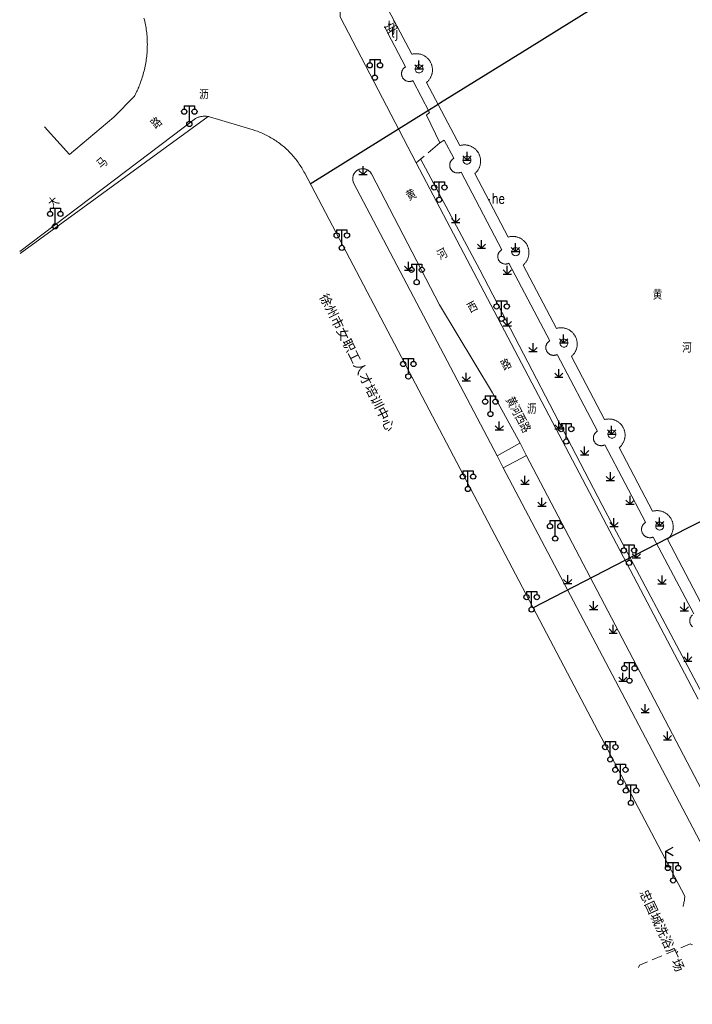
# Model space of a CAD drawing. Extents: x 39508475 to 39522402, y 3783947 to 3795549.
# Tile 307 of 323: x 39517526 to 39517656, y 3793191 to 3793382. Entities that reach past the tile are written whole.
import ezdxf
from ezdxf.enums import TextEntityAlignment as Align

# ---------------------------------------------------------------- set-up
doc = ezdxf.new("R2010")
doc.units = 0
doc.header["$PDSIZE"] = 0.2
doc.linetypes.add('X0', pattern=[4, 3, -1])
doc.linetypes.add('X5', pattern=[3, 2, -1])
doc.layers.get('0').update_dxf_attribs({"linetype": 'CONTINUOUS'})
for name, color, linetype in [('DLSS', 4, 'CONTINUOUS'), ('JCDL_DMX_F', 30, 'CONTINUOUS'), ('JCDL_JMDD_F', 231, 'CONTINUOUS'), ('JCDL_JMDX_F', 231, 'CONTINUOUS'), ('JCDL_JT_ZJ', 100, 'CONTINUOUS'), ('JCDL_JTD_F', 100, 'CONTINUOUS'), ('JCDL_SX_ZJ', 5, 'CONTINUOUS'), ('SXSS', 5, 'CONTINUOUS'), ('ZBTZ', 3, 'CONTINUOUS'), ('zdh', 7, 'CONTINUOUS'), ('断面线', 2, 'CONTINUOUS')]:
    doc.layers.add(name, color=color, linetype=linetype)
for name, color, linetype, lineweight in [('JCDL_JMDX', 1, 'CONTINUOUS', 0), ('JCDL_ZBX', 3, 'CONTINUOUS', 0), ('JCDL_ZBX_F', 7, 'CONTINUOUS', 0), ('TEXTL_ZJ', 7, 'CONTINUOUS', 0)]:
    doc.layers.add(name, color=color, linetype=linetype, lineweight=lineweight)
doc.styles.add('HT', font='simhei.ttf')
doc.styles.add('HZ', font='rs', dxfattribs={"width": 0.8, "bigfont": 'hztxt'})
doc.linetypes.add('X35', pattern='A,2,[150,AAA.SHX,S=1,R=0,X=0,Y=1],2,[177,AAA.SHX,S=1,R=0,X=0,Y=0.8],1e-09', length=4)
doc.linetypes.add('X4', pattern='A,0,-1e-09,[149,symbolx.shx,S=0.15,R=0,X=0,Y=0],-1.6', length=1.6)
doc.linetypes.add('X49', pattern='A,0,[5,symbolt.shx,S=1,R=0,X=0,Y=0],-10', length=10)

# ---------------------------------------------------------------- blocks, each defined once
blk = doc.blocks.new('4563000')
at = {"color": 0}
for p, q in [((0, 0), (0, 3)), ((1, 0), (0, 0))]:
    blk.add_line(p, q, dxfattribs=at)
at = {"color": 0, "linetype": 'Continuous', "flags": 128}
for points in [[(0, 3), (1.39, 3.8)], [(0, 3), (1.39, 2.2)]]:
    blk.add_lwpolyline(points, dxfattribs=at)
blk = doc.blocks.new('9530003')
at = {"color": 0}
for p, q in [((-0.8, 0), (0.8, 0)), ((0, 0), (0, 1.6))]:
    blk.add_line(p, q, dxfattribs=at)
at = {"color": 0, "linetype": 'Continuous'}
for points in [[(0, 0), (-0.8, 0.8)], [(0, 0), (0.8, 0.8)]]:
    blk.add_lwpolyline(points, dxfattribs=at)
blk = doc.blocks.new('3521000')
at = {"color": 0}
for p, q in [((-1, 3.5), (1, 3.5)), ((0, 0.5), (0, 3.5))]:
    blk.add_line(p, q, dxfattribs=at)
at = {"color": 0, "linetype": 'Continuous', "flags": 128}
for points in [[(-1, 3.5), (-1, 2.9)], [(1, 3.5), (1, 2.9)]]:
    blk.add_lwpolyline(points, dxfattribs=at)
at = {"color": 0}
for centre in [(-1, 2.4), (1, 2.4), (0, 0)]:
    blk.add_circle(centre, 0.5, dxfattribs=at)

msp = doc.modelspace()

# ---------------------------------------------------------------- linework, layer by layer
at = {"layer": 'DLSS', "linetype": 'Continuous', "lineweight": 20}
for points in [[(39517588.14734, 3793385.61764), (39517588.08499, 3793382.236), (39517602.77999, 3793353.93699), (39517657.43416, 3793250)], [(39517550.05028, 3793381.96847), (39517550.12787, 3793381.6548), (39517550.20057, 3793381.33996), (39517550.26836, 3793381.02402), (39517550.33122, 3793380.70707), (39517550.38914, 3793380.38918), (39517550.4421, 3793380.07042), (39517550.49009, 3793379.75088), (39517550.5331, 3793379.43063), (39517550.57111, 3793379.10975), (39517550.60413, 3793378.78831), (39517550.63214, 3793378.4664), (39517550.65513, 3793378.14409), (39517550.6731, 3793377.82147), (39517550.68604, 3793377.4986), (39517550.693, 3793377.206), (39517550.69395, 3793377.17557), (39517550.69684, 3793376.85246), (39517550.69469, 3793376.52934), (39517550.68751, 3793376.20629), (39517550.6753, 3793375.8834), (39517550.65807, 3793375.56073), (39517550.63581, 3793375.23837), (39517550.60854, 3793374.9164), (39517550.57625, 3793374.59489), (39517550.53897, 3793374.27392), (39517550.49669, 3793373.95357), (39517550.44942, 3793373.63392), (39517550.39719, 3793373.31505), (39517550.34, 3793372.99702), (39517550.27786, 3793372.67993), (39517550.21079, 3793372.36384), (39517550.13881, 3793372.04883), (39517550.06193, 3793371.73499), (39517549.98017, 3793371.42237), (39517549.89356, 3793371.11107), (39517549.80211, 3793370.80116), (39517549.70584, 3793370.4927), (39517549.60479, 3793370.18579), (39517549.49896, 3793369.88048), (39517549.38801, 3793369.57701), (39517549.30544, 3793369.33487), (39517549.21837, 3793369.09432), (39517549.12717, 3793368.85531), (39517549.03186, 3793368.6179), (39517548.93248, 3793368.38217), (39517548.90649, 3793368.32326), (39517548.82905, 3793368.14818), (39517548.72161, 3793367.91602), (39517548.61018, 3793367.68573), (39517548.49481, 3793367.4574), (39517548.37551, 3793367.2311), (39517548.25234, 3793367.00688), (39517548.125, 3793366.785)], [(39517548.125, 3793366.785), (39517544.217, 3793362.779), (39517535.609, 3793355.548), (39517530.796, 3793360.89799)], [(39517634.78836, 3793250), (39517581.187, 3793351.94), (39517581.05205, 3793352.19819), (39517580.91228, 3793352.4538), (39517580.7681, 3793352.70695), (39517580.61954, 3793352.95756), (39517580.46666, 3793353.20555), (39517580.30951, 3793353.45086), (39517580.14812, 3793353.6934), (39517579.98255, 3793353.93311), (39517579.81285, 3793354.16991), (39517579.63907, 3793354.40373), (39517579.46125, 3793354.63451), (39517579.27947, 3793354.86216), (39517579.09376, 3793355.08663), (39517578.90418, 3793355.30784), (39517578.7108, 3793355.52573), (39517578.51367, 3793355.74024), (39517578.31285, 3793355.95129), (39517578.10839, 3793356.15883), (39517577.90037, 3793356.36279), (39517577.68885, 3793356.56312), (39517577.47388, 3793356.75974), (39517577.25553, 3793356.95261), (39517577.03387, 3793357.14166), (39517576.80896, 3793357.32684), (39517576.58088, 3793357.50809), (39517576.34969, 3793357.68535), (39517576.11546, 3793357.85858), (39517575.87826, 3793358.02773), (39517575.63816, 3793358.19273), (39517575.39523, 3793358.35354), (39517575.14956, 3793358.51012), (39517575.036, 3793358.57999), (39517574.9012, 3793358.66241), (39517574.65024, 3793358.81037), (39517574.39675, 3793358.95396), (39517574.14081, 3793359.09313), (39517573.8825, 3793359.22784), (39517573.62189, 3793359.35805), (39517573.35905, 3793359.48372), (39517573.09408, 3793359.60481), (39517572.82705, 3793359.72129), (39517572.55804, 3793359.83312), (39517572.28713, 3793359.94026), (39517572.0144, 3793360.0427), (39517571.73994, 3793360.14038), (39517571.46382, 3793360.2333), (39517571.18601, 3793360.321), (39517562.731, 3793362.86), (39517562.59536, 3793362.89012), (39517562.45867, 3793362.91511), (39517562.3212, 3793362.93532), (39517562.18311, 3793362.95074), (39517562.04456, 3793362.96134), (39517561.90573, 3793362.9671), (39517561.76678, 3793362.96803), (39517561.62789, 3793362.96412), (39517561.48921, 3793362.95538), (39517561.35093, 3793362.94181), (39517561.30462, 3793362.93577), (39517561.21319, 3793362.92344), (39517561.07619, 3793362.90029), (39517560.94007, 3793362.87237), (39517560.805, 3793362.83974), (39517560.67116, 3793362.80242), (39517560.53869, 3793362.76046), (39517560.40777, 3793362.71392), (39517560.27855, 3793362.66285), (39517560.15118, 3793362.60731), (39517560.026, 3793362.547)], [(39517560.026, 3793362.547), (39517525.96001, 3793336.74501), (39517525.96001, 3793336.74501)], [(39517654.5053, 3793209.80391), (39517654.55545, 3793209.98579), (39517654.60656, 3793210.18904), (39517654.65314, 3793210.39337), (39517654.69517, 3793210.59869), (39517654.73263, 3793210.80489), (39517654.7655, 3793211.01188), (39517654.79377, 3793211.21954), (39517654.81742, 3793211.42778), (39517654.83644, 3793211.63649), (39517654.85043, 3793211.84559), (39517634.78836, 3793250)]]:
    msp.add_lwpolyline(points, dxfattribs=at)
at = {"layer": 'DLSS', "linetype": 'Continuous', "lineweight": 0}
for points in [[(39517648.91615, 3793250), (39517624.11707, 3793297.30021), (39517622.91701, 3793299.596), (39517617.60038, 3793309.37678), (39517607.31299, 3793326.413), (39517594.144, 3793351.789), (39517594.09484, 3793351.87507), (39517594.04098, 3793351.95831), (39517593.98295, 3793352.03868), (39517593.9209, 3793352.11599), (39517593.85498, 3793352.19004), (39517593.78536, 3793352.26062), (39517593.71224, 3793352.32756), (39517593.6358, 3793352.39068), (39517593.55623, 3793352.44982), (39517593.47375, 3793352.50482), (39517593.38857, 3793352.55554), (39517593.30092, 3793352.60184), (39517593.21101, 3793352.64361), (39517593.11909, 3793352.68075), (39517593.0254, 3793352.71314), (39517592.93017, 3793352.74071), (39517592.83366, 3793352.76338), (39517592.73612, 3793352.7811), (39517592.63781, 3793352.79382), (39517592.53897, 3793352.8015), (39517592.43987, 3793352.80413), (39517592.34076, 3793352.8017), (39517592.24191, 3793352.79422), (39517592.14357, 3793352.7817), (39517592.04599, 3793352.76418), (39517591.94944, 3793352.7417), (39517591.85416, 3793352.71432), (39517591.7604, 3793352.68212), (39517591.6684, 3793352.64518), (39517591.57841, 3793352.60359), (39517591.535, 3793352.581), (39517591.49066, 3793352.55746), (39517591.40538, 3793352.50691), (39517591.32279, 3793352.45208), (39517591.2431, 3793352.3931), (39517591.16653, 3793352.33014), (39517591.09327, 3793352.26335), (39517591.02352, 3793352.19291), (39517590.95745, 3793352.119), (39517590.89523, 3793352.04181), (39517590.83704, 3793351.96155), (39517590.78302, 3793351.87843), (39517590.73331, 3793351.79266), (39517590.68804, 3793351.70446), (39517590.64734, 3793351.61407), (39517590.6113, 3793351.52171), (39517590.58001, 3793351.42764), (39517590.55357, 3793351.3321), (39517590.53204, 3793351.23533), (39517590.51548, 3793351.13759), (39517590.50392, 3793351.03913), (39517590.49741, 3793350.9402), (39517590.49595, 3793350.84108), (39517590.49955, 3793350.74201), (39517590.5082, 3793350.64325), (39517590.52188, 3793350.54506), (39517590.54055, 3793350.4477), (39517590.56417, 3793350.35142), (39517590.59267, 3793350.25647), (39517590.62598, 3793350.1631), (39517590.66439, 3793350.07172), (39517618.512, 3793297.17)], [(39517618.512, 3793297.17), (39517619.621, 3793294.95), (39517643.2674, 3793250)], [(39517643.2674, 3793250), (39517666.282, 3793206.251), (39517667.822, 3793203.798), (39517677.97788, 3793190.96234), (39517678.21655, 3793190.89067), (39517678.46563, 3793190.88287), (39517678.70832, 3793190.93945), (39517678.92827, 3793191.0566), (39517679.11064, 3793191.22642), (39517679.24314, 3793191.43748), (39517679.31685, 3793191.67553), (39517679.32679, 3793191.92453), (39517648.91615, 3793250)]]:
    msp.add_lwpolyline(points, dxfattribs=at)
at = {"layer": 'JCDL_DMX_F', "color": 3, "linetype": 'X35', "lineweight": 0}
for points in [[(39517597.297, 3793379.07201), (39517600.74458, 3793372.52891), (39517600.66931, 3793372.48541), (39517600.59689, 3793372.43729), (39517600.52736, 3793372.38508), (39517600.46095, 3793372.32895), (39517600.39789, 3793372.2691), (39517600.33838, 3793372.20571), (39517600.28261, 3793372.13899), (39517600.23078, 3793372.06918), (39517600.18306, 3793371.9965), (39517600.1396, 3793371.92119), (39517600.10055, 3793371.84351), (39517600.06604, 3793371.7637), (39517600.03618, 3793371.68204), (39517600.01108, 3793371.5988), (39517599.99081, 3793371.51424), (39517599.97544, 3793371.42867), (39517599.96503, 3793371.34234), (39517599.9596, 3793371.25556), (39517599.95918, 3793371.16862), (39517599.96377, 3793371.08179), (39517599.97335, 3793370.99537), (39517599.98789, 3793370.90965), (39517600.00735, 3793370.82491), (39517600.02499, 3793370.764), (39517600.03165, 3793370.74142), (39517600.06072, 3793370.65948), (39517600.09446, 3793370.57934), (39517600.13276, 3793370.50128), (39517600.17549, 3793370.42556), (39517600.2225, 3793370.35242), (39517600.27366, 3793370.28211), (39517600.32878, 3793370.21487), (39517600.38767, 3793370.15091), (39517600.45016, 3793370.09044), (39517600.51602, 3793370.03368), (39517600.58504, 3793369.9808), (39517600.65699, 3793369.93199), (39517600.73164, 3793369.8874), (39517600.80873, 3793369.84718), (39517600.888, 3793369.81147), (39517600.9692, 3793369.78038), (39517601.05206, 3793369.75402), (39517601.1363, 3793369.73248), (39517601.22163, 3793369.71582), (39517601.30779, 3793369.70411), (39517601.39447, 3793369.69737), (39517601.48141, 3793369.69564), (39517601.56829, 3793369.69892), (39517601.65485, 3793369.70719), (39517601.74078, 3793369.72044), (39517601.82581, 3793369.73861), (39517601.90965, 3793369.76165), (39517601.99202, 3793369.78948), (39517602.07266, 3793369.82201), (39517602.15109, 3793369.8595), (39517605.39393, 3793363.70497)], [(39517608.21391, 3793358.35296), (39517610.08051, 3793354.81038), (39517610.00523, 3793354.76657), (39517609.93282, 3793354.71816), (39517609.86332, 3793354.66567), (39517609.79694, 3793354.60927), (39517609.73392, 3793354.54914), (39517609.67445, 3793354.4855), (39517609.61874, 3793354.41854), (39517609.56698, 3793354.34849), (39517609.51932, 3793354.27558), (39517609.47593, 3793354.20005), (39517609.43696, 3793354.12216), (39517609.40253, 3793354.04215), (39517609.37275, 3793353.96029), (39517609.34772, 3793353.87686), (39517609.32754, 3793353.79213), (39517609.31225, 3793353.70638), (39517609.30192, 3793353.61989), (39517609.29658, 3793353.53296), (39517609.29624, 3793353.44585), (39517609.30091, 3793353.35888), (39517609.31057, 3793353.27231), (39517609.3252, 3793353.18644), (39517609.34473, 3793353.10156), (39517609.36094, 3793353.04547), (39517609.3691, 3793353.01794), (39517609.39825, 3793352.93586), (39517609.43206, 3793352.85559), (39517609.47043, 3793352.77739), (39517609.51324, 3793352.70153), (39517609.56033, 3793352.62825), (39517609.61155, 3793352.55781), (39517609.66674, 3793352.49042), (39517609.72571, 3793352.42632), (39517609.78827, 3793352.36571), (39517609.85421, 3793352.30879), (39517609.92331, 3793352.25576), (39517609.99534, 3793352.20679), (39517610.07007, 3793352.16205), (39517610.14725, 3793352.12167), (39517610.22662, 3793352.08579), (39517610.30792, 3793352.05453), (39517610.39088, 3793352.028), (39517610.47523, 3793352.00628), (39517610.56069, 3793351.98945), (39517610.64698, 3793351.97755), (39517610.73381, 3793351.97063), (39517610.82089, 3793351.96872), (39517610.90793, 3793351.97181), (39517610.99466, 3793351.9799), (39517611.08078, 3793351.99296), (39517611.166, 3793352.01095), (39517611.25005, 3793352.03381), (39517611.33265, 3793352.06146), (39517611.41352, 3793352.09382), (39517611.49221, 3793352.13114), (39517619.405, 3793337.10001), (39517619.32965, 3793337.05855), (39517619.25705, 3793337.01239), (39517619.18729, 3793336.96207), (39517619.12058, 3793336.90776), (39517619.05716, 3793336.84964), (39517618.99724, 3793336.78791), (39517618.94104, 3793336.72278), (39517618.88874, 3793336.65448), (39517618.84053, 3793336.58325), (39517618.79656, 3793336.50931), (39517618.75698, 3793336.43293), (39517618.72194, 3793336.35437), (39517618.69156, 3793336.27389), (39517618.66592, 3793336.19177), (39517618.64514, 3793336.1083), (39517618.62927, 3793336.02375), (39517618.61836, 3793335.93842), (39517618.61247, 3793335.8526), (39517618.6116, 3793335.76658), (39517618.61576, 3793335.68066), (39517618.62494, 3793335.59513), (39517618.6391, 3793335.51028), (39517618.6582, 3793335.4264), (39517618.6838, 3793335.33945), (39517618.71092, 3793335.26271), (39517618.74437, 3793335.18346), (39517618.78239, 3793335.1063), (39517618.82486, 3793335.03149), (39517618.87163, 3793334.95929), (39517618.92254, 3793334.88995), (39517618.97742, 3793334.8237), (39517619.03607, 3793334.76078), (39517619.09831, 3793334.70139), (39517619.1639, 3793334.64574), (39517619.23264, 3793334.59402), (39517619.30429, 3793334.54641), (39517619.37859, 3793334.50307), (39517619.45531, 3793334.46414), (39517619.53416, 3793334.42977), (39517619.61489, 3793334.40006), (39517619.69722, 3793334.37513), (39517619.78087, 3793334.35505), (39517619.86555, 3793334.33989), (39517619.95097, 3793334.32971), (39517620.03683, 3793334.32455), (39517620.12286, 3793334.32441), (39517620.20874, 3793334.32929), (39517620.29419, 3793334.3392), (39517620.37892, 3793334.35408), (39517620.46263, 3793334.37388), (39517620.54504, 3793334.39855), (39517620.62587, 3793334.42799), (39517620.70484, 3793334.46211), (39517620.78148, 3793334.50115), (39517628.70494, 3793319.46334), (39517628.62967, 3793319.41984), (39517628.55725, 3793319.37172), (39517628.48772, 3793319.31951), (39517628.42131, 3793319.26338), (39517628.35825, 3793319.20353), (39517628.29874, 3793319.14014), (39517628.24298, 3793319.07343), (39517628.19115, 3793319.00361), (39517628.14343, 3793318.93093), (39517628.09997, 3793318.85563), (39517628.06092, 3793318.77794), (39517628.02641, 3793318.69813), (39517627.99655, 3793318.61647), (39517627.97145, 3793318.53323), (39517627.95118, 3793318.44868), (39517627.93581, 3793318.3631), (39517627.9254, 3793318.27678), (39517627.91997, 3793318.19), (39517627.91955, 3793318.10305), (39517627.92414, 3793318.01623), (39517627.93372, 3793317.92981), (39517627.94826, 3793317.84409), (39517627.96772, 3793317.75934), (39517627.98537, 3793317.69844), (39517627.99202, 3793317.67586), (39517628.02109, 3793317.59392), (39517628.05483, 3793317.51378), (39517628.09313, 3793317.43572), (39517628.13586, 3793317.36), (39517628.18287, 3793317.28686), (39517628.23403, 3793317.21655), (39517628.28915, 3793317.14931), (39517628.34804, 3793317.08535), (39517628.41053, 3793317.02489), (39517628.47639, 3793316.96812), (39517628.54541, 3793316.91525), (39517628.61736, 3793316.86643), (39517628.692, 3793316.82184), (39517628.76909, 3793316.78162), (39517628.84837, 3793316.74591), (39517628.92957, 3793316.71482), (39517629.01242, 3793316.68846), (39517629.09666, 3793316.66692), (39517629.182, 3793316.65026), (39517629.26815, 3793316.63855), (39517629.35484, 3793316.63181), (39517629.44177, 3793316.63008), (39517629.52865, 3793316.63336), (39517629.6152, 3793316.64163), (39517629.70114, 3793316.65488), (39517629.78616, 3793316.67305), (39517629.87, 3793316.69609), (39517629.95238, 3793316.72391), (39517630.03301, 3793316.75644), (39517630.11145, 3793316.79393), (39517637.92871, 3793301.95767), (39517637.85344, 3793301.91417), (39517637.78102, 3793301.86605), (39517637.71149, 3793301.81384), (39517637.64509, 3793301.75772), (39517637.58202, 3793301.69786), (39517637.52251, 3793301.63447), (39517637.46675, 3793301.56776), (39517637.41492, 3793301.49794), (39517637.3672, 3793301.42527), (39517637.32374, 3793301.34996), (39517637.28469, 3793301.27227), (39517637.25018, 3793301.19247), (39517637.22033, 3793301.11081), (39517637.19522, 3793301.02756), (39517637.17495, 3793300.94301), (39517637.15958, 3793300.85743), (39517637.14917, 3793300.77111), (39517637.14374, 3793300.68433), (39517637.14332, 3793300.59738), (39517637.14791, 3793300.51056), (39517637.15749, 3793300.42414), (39517637.17204, 3793300.33842), (39517637.19149, 3793300.25367), (39517637.20914, 3793300.19277), (39517637.21579, 3793300.17019), (39517637.24486, 3793300.08825), (39517637.2786, 3793300.00811), (39517637.3169, 3793299.93005), (39517637.35963, 3793299.85433), (39517637.40665, 3793299.78119), (39517637.4578, 3793299.71088), (39517637.51292, 3793299.64364), (39517637.57182, 3793299.57968), (39517637.6343, 3793299.51922), (39517637.70016, 3793299.46245), (39517637.76918, 3793299.40958), (39517637.84113, 3793299.36076), (39517637.91578, 3793299.31617), (39517637.99286, 3793299.27595), (39517638.07214, 3793299.24024), (39517638.15334, 3793299.20916), (39517638.23619, 3793299.1828), (39517638.32043, 3793299.16125), (39517638.40577, 3793299.14459), (39517638.49192, 3793299.13288), (39517638.57861, 3793299.12614), (39517638.66554, 3793299.12441), (39517638.75242, 3793299.12769), (39517638.83898, 3793299.13596), (39517638.92491, 3793299.14921), (39517639.00994, 3793299.16738), (39517639.09378, 3793299.19042), (39517639.17615, 3793299.21825), (39517639.25679, 3793299.25077), (39517639.33523, 3793299.28826), (39517647.24276, 3793284.28069), (39517647.16807, 3793284.23208), (39517647.09641, 3793284.17911), (39517647.02777, 3793284.12227), (39517646.96237, 3793284.06173), (39517646.90039, 3793283.99769), (39517646.84203, 3793283.93034), (39517646.78747, 3793283.85988), (39517646.73687, 3793283.78652), (39517646.69038, 3793283.71049), (39517646.64815, 3793283.63201), (39517646.6103, 3793283.55133), (39517646.57695, 3793283.46869), (39517646.54819, 3793283.38434), (39517646.52412, 3793283.29853), (39517646.50482, 3793283.21153), (39517646.49032, 3793283.1236), (39517646.48069, 3793283.035), (39517646.47595, 3793282.94601), (39517646.47612, 3793282.85689), (39517646.48118, 3793282.76792), (39517646.49114, 3793282.67936), (39517646.50596, 3793282.59148), (39517646.52319, 3793282.51579), (39517646.52559, 3793282.50455), (39517646.54997, 3793282.41883), (39517646.57903, 3793282.33459), (39517646.61269, 3793282.25207), (39517646.65084, 3793282.17153), (39517646.69336, 3793282.09321), (39517646.74012, 3793282.01735), (39517646.791, 3793281.94418), (39517646.84582, 3793281.87391), (39517646.90442, 3793281.80678), (39517646.96663, 3793281.74297), (39517647.03226, 3793281.68267), (39517647.10111, 3793281.62609), (39517647.17296, 3793281.57337), (39517647.24761, 3793281.52469), (39517647.32482, 3793281.4802), (39517647.40437, 3793281.44002), (39517647.48601, 3793281.40428), (39517647.56949, 3793281.37308), (39517647.65456, 3793281.34653), (39517647.74096, 3793281.3247), (39517647.82843, 3793281.30765), (39517647.91671, 3793281.29545), (39517648.00553, 3793281.28812), (39517648.09461, 3793281.2857), (39517648.1837, 3793281.28818), (39517648.27251, 3793281.29555), (39517648.36078, 3793281.30781), (39517648.44824, 3793281.3249), (39517648.53463, 3793281.34678), (39517648.61969, 3793281.37338), (39517648.703, 3793281.405), (39517656.59806, 3793266.52538)], [(39517656.31444, 3793266.32543), (39517656.25138, 3793266.26557), (39517656.19186, 3793266.20218), (39517656.1361, 3793266.13547), (39517656.08427, 3793266.06566), (39517656.03655, 3793265.99298), (39517655.99309, 3793265.91767), (39517655.95404, 3793265.83998), (39517655.91953, 3793265.76018), (39517655.88968, 3793265.67852), (39517655.86457, 3793265.59527), (39517655.8443, 3793265.51072), (39517655.82893, 3793265.42514), (39517655.81852, 3793265.33882), (39517655.8131, 3793265.25204), (39517655.81268, 3793265.1651), (39517655.81727, 3793265.07827), (39517655.82685, 3793264.99185), (39517655.84139, 3793264.90613), (39517655.86084, 3793264.82139), (39517655.87849, 3793264.76048), (39517655.88514, 3793264.7379), (39517655.91421, 3793264.65596), (39517655.94795, 3793264.57582), (39517655.98625, 3793264.49777), (39517656.02898, 3793264.42204), (39517656.076, 3793264.34891), (39517656.12715, 3793264.2786), (39517656.18227, 3793264.21135), (39517656.24117, 3793264.14739), (39517656.30365, 3793264.08693), (39517656.36951, 3793264.03017)]]:
    msp.add_lwpolyline(points, dxfattribs=at)
at = {"layer": 'JCDL_JMDX', "color": 250, "linetype": 'X5', "lineweight": 0, "true_color": 0x231815}
msp.add_lwpolyline([(39517656.37713, 3793202.41566), (39517655.91402, 3793202.60414), (39517646.09453, 3793198.46548), (39517645.90605, 3793198.00237)], dxfattribs=at)
at = {"layer": 'JCDL_JMDX_F', "linetype": 'Continuous', "lineweight": 0}
for points in [[(39517596.774, 3793380.144), (39517598.68077, 3793381.15109)], [(39517597.297, 3793379.07201), (39517596.774, 3793380.144)], [(39517597.0355, 3793379.608), (39517598.00578, 3793380.12047)], [(39517598.00578, 3793380.12047), (39517598.95916, 3793380.62402)], [(39517599.23755, 3793380.09694), (39517598.68077, 3793381.15109)], [(39517597.297, 3793379.07201), (39517599.23755, 3793380.09694)]]:
    msp.add_lwpolyline(points, dxfattribs=at)
at = {"layer": 'JCDL_ZBX', "color": 114, "linetype": 'Continuous', "lineweight": 0, "true_color": 0x009944}
msp.add_lwpolyline([(39517605.39393, 3793363.70497), (39517604.78362, 3793363.14958), (39517607.402, 3793357.841), (39517608.21391, 3793358.35296)], dxfattribs=at)
at = {"layer": 'JCDL_ZBX', "color": 114, "linetype": 'X49', "lineweight": 0, "true_color": 0x009944}
for points in [[(39517526.07617, 3793336.39657), (39517562.50016, 3793362.90753)], [(39517603.6625, 3793354.68241), (39517615.15009, 3793333.23553), (39517638.8406, 3793287.60542), (39517658.82704, 3793250)]]:
    msp.add_lwpolyline(points, dxfattribs=at)
at = {"layer": 'JCDL_ZBX', "color": 114, "linetype": 'X4', "lineweight": 0, "true_color": 0x009944}
for points in [[(39517618.50002, 3793297.19276), (39517622.89104, 3793299.64378)], [(39517619.6865, 3793294.82547), (39517624.16194, 3793297.21461)]]:
    msp.add_lwpolyline(points, dxfattribs=at)
at = {"layer": 'JCDL_ZBX_F', "color": 114, "linetype": 'X0', "lineweight": 0, "true_color": 0x009944}
for points in [[(39517604.13506, 3793372.13925), (39517604.10855, 3793372.34061), (39517604.03082, 3793372.52825), (39517603.90718, 3793372.68938), (39517603.78929, 3793372.78614), (39517603.65478, 3793372.85803), (39517603.50883, 3793372.90231), (39517603.35705, 3793372.91726), (39517603.20526, 3793372.90231), (39517603.05932, 3793372.85803), (39517602.92481, 3793372.78614), (39517602.80691, 3793372.68938), (39517602.71015, 3793372.57149), (39517602.63826, 3793372.43698), (39517602.59399, 3793372.29103), (39517602.57904, 3793372.13925), (39517602.59399, 3793371.98746), (39517602.63826, 3793371.84151), (39517602.71015, 3793371.70701), (39517602.80691, 3793371.58911), (39517602.96804, 3793371.46547), (39517603.15568, 3793371.38775), (39517603.35705, 3793371.36124), (39517603.50883, 3793371.37619), (39517603.65478, 3793371.42046), (39517603.78929, 3793371.49235), (39517603.90718, 3793371.58911), (39517604.00394, 3793371.70701), (39517604.07584, 3793371.84151), (39517604.12011, 3793371.98746), (39517604.13506, 3793372.13925)], [(39517607.402, 3793357.841), (39517602.77999, 3793353.93699)], [(39517613.41397, 3793354.45708), (39517613.38746, 3793354.65844), (39517613.30974, 3793354.84609), (39517613.1861, 3793355.00722), (39517613.0682, 3793355.10397), (39517612.93369, 3793355.17587), (39517612.78774, 3793355.22014), (39517612.63596, 3793355.23509), (39517612.48418, 3793355.22014), (39517612.33823, 3793355.17587), (39517612.20372, 3793355.10397), (39517612.08582, 3793355.00722), (39517611.98907, 3793354.88932), (39517611.91717, 3793354.75481), (39517611.8729, 3793354.60886), (39517611.85795, 3793354.45708), (39517611.88446, 3793354.25572), (39517611.96218, 3793354.06808), (39517612.08582, 3793353.90694), (39517612.20372, 3793353.81019), (39517612.33823, 3793353.73829), (39517612.48418, 3793353.69402), (39517612.63596, 3793353.67907), (39517612.78774, 3793353.69402), (39517612.93369, 3793353.73829), (39517613.0682, 3793353.81019), (39517613.1861, 3793353.90694), (39517613.30974, 3793354.06808), (39517613.38746, 3793354.25572), (39517613.41397, 3793354.45708)], [(39517622.86494, 3793336.71681), (39517622.83843, 3793336.91817), (39517622.7607, 3793337.10581), (39517622.63706, 3793337.26694), (39517622.47593, 3793337.39058), (39517622.28829, 3793337.46831), (39517622.08692, 3793337.49482), (39517621.93514, 3793337.47987), (39517621.78919, 3793337.4356), (39517621.65468, 3793337.3637), (39517621.53679, 3793337.26694), (39517621.44003, 3793337.14905), (39517621.36814, 3793337.01454), (39517621.32386, 3793336.86859), (39517621.30891, 3793336.71681), (39517621.33542, 3793336.51544), (39517621.41315, 3793336.3278), (39517621.53679, 3793336.16667), (39517621.65468, 3793336.06992), (39517621.78919, 3793335.99802), (39517621.93514, 3793335.95375), (39517622.08692, 3793335.9388), (39517622.23871, 3793335.95375), (39517622.38466, 3793335.99802), (39517622.51916, 3793336.06992), (39517622.63706, 3793336.16667), (39517622.73382, 3793336.28457), (39517622.80571, 3793336.41908), (39517622.84999, 3793336.56503), (39517622.86494, 3793336.71681)], [(39517632.20054, 3793319.0122), (39517632.17403, 3793319.21356), (39517632.09631, 3793319.40121), (39517631.97267, 3793319.56234), (39517631.81154, 3793319.68598), (39517631.6239, 3793319.7637), (39517631.42253, 3793319.79021), (39517631.27075, 3793319.77526), (39517631.1248, 3793319.73099), (39517630.99029, 3793319.65909), (39517630.8724, 3793319.56234), (39517630.74875, 3793319.40121), (39517630.67103, 3793319.21356), (39517630.64452, 3793319.0122), (39517630.67103, 3793318.81084), (39517630.74875, 3793318.62319), (39517630.8724, 3793318.46206), (39517630.99029, 3793318.36531), (39517631.1248, 3793318.29341), (39517631.27075, 3793318.24914), (39517631.42253, 3793318.23419), (39517631.57431, 3793318.24914), (39517631.72026, 3793318.29341), (39517631.85477, 3793318.36531), (39517631.97267, 3793318.46206), (39517632.06942, 3793318.57996), (39517632.14132, 3793318.71447), (39517632.18559, 3793318.86042), (39517632.20054, 3793319.0122)], [(39517641.50614, 3793301.34795), (39517641.49119, 3793301.49974), (39517641.44692, 3793301.64569), (39517641.37502, 3793301.78019), (39517641.27826, 3793301.89809), (39517641.16037, 3793301.99485), (39517641.02586, 3793302.06674), (39517640.87991, 3793302.11102), (39517640.72813, 3793302.12596), (39517640.57634, 3793302.11102), (39517640.4304, 3793302.06674), (39517640.29589, 3793301.99485), (39517640.17799, 3793301.89809), (39517640.08123, 3793301.78019), (39517640.00934, 3793301.64569), (39517639.96507, 3793301.49974), (39517639.95012, 3793301.34795), (39517639.97663, 3793301.14659), (39517640.05435, 3793300.95895), (39517640.17799, 3793300.79782), (39517640.29589, 3793300.70106), (39517640.4304, 3793300.62916), (39517640.57634, 3793300.58489), (39517640.72813, 3793300.56994), (39517640.87991, 3793300.58489), (39517641.02586, 3793300.62916), (39517641.16037, 3793300.70106), (39517641.27826, 3793300.79782), (39517641.37502, 3793300.91571), (39517641.44692, 3793301.05022), (39517641.49119, 3793301.19617), (39517641.50614, 3793301.34795)], [(39517650.76729, 3793283.55752), (39517650.74078, 3793283.75888), (39517650.66306, 3793283.94652), (39517650.53942, 3793284.10766), (39517650.37829, 3793284.2313), (39517650.19065, 3793284.30902), (39517649.98928, 3793284.33553), (39517649.8375, 3793284.32058), (39517649.69155, 3793284.27631), (39517649.55704, 3793284.20441), (39517649.43914, 3793284.10766), (39517649.3155, 3793283.94652), (39517649.23778, 3793283.75888), (39517649.21127, 3793283.55752), (39517649.23778, 3793283.35615), (39517649.3155, 3793283.16851), (39517649.43914, 3793283.00738), (39517649.60028, 3793282.88374), (39517649.78792, 3793282.80602), (39517649.98928, 3793282.77951), (39517650.14106, 3793282.79446), (39517650.28701, 3793282.83873), (39517650.42152, 3793282.91063), (39517650.53942, 3793283.00738), (39517650.63617, 3793283.12528), (39517650.70807, 3793283.25979), (39517650.75234, 3793283.40574), (39517650.76729, 3793283.55752)]]:
    msp.add_lwpolyline(points, dxfattribs=at)
at = {"layer": 'SXSS', "linetype": 'X35', "lineweight": 0}
msp.add_lwpolyline([(39517595.66685, 3793386.85747), (39517601.94684, 3793374.96732), (39517602.06846, 3793374.99986), (39517602.19139, 3793375.0271), (39517602.31531, 3793375.04939), (39517602.44002, 3793375.06669), (39517602.56533, 3793375.07899), (39517602.69103, 3793375.08625), (39517602.81692, 3793375.08846), (39517602.9428, 3793375.08563), (39517603.06846, 3793375.07776), (39517603.19371, 3793375.06486), (39517603.31833, 3793375.04694), (39517603.44214, 3793375.02405), (39517603.56494, 3793374.99621), (39517603.68652, 3793374.96347), (39517603.80669, 3793374.92589), (39517603.92525, 3793374.88352), (39517604.04202, 3793374.83643), (39517604.15682, 3793374.7847), (39517604.26944, 3793374.72842), (39517604.37972, 3793374.66766), (39517604.48748, 3793374.60253), (39517604.59254, 3793374.53313), (39517604.69473, 3793374.45958), (39517604.79389, 3793374.382), (39517604.88987, 3793374.3005), (39517604.9825, 3793374.21522), (39517605.07164, 3793374.1263), (39517605.15714, 3793374.03387), (39517605.23887, 3793373.93809), (39517605.3167, 3793373.83912), (39517605.39049, 3793373.7371), (39517605.426, 3793373.684), (39517605.46014, 3793373.63221), (39517605.52553, 3793373.52461), (39517605.58655, 3793373.41448), (39517605.64311, 3793373.30199), (39517605.69512, 3793373.18732), (39517605.74248, 3793373.07066), (39517605.78514, 3793372.9522), (39517605.82301, 3793372.83212), (39517605.85604, 3793372.71062), (39517605.88417, 3793372.58789), (39517605.90737, 3793372.46414), (39517605.92558, 3793372.33955), (39517605.93878, 3793372.21434), (39517605.94696, 3793372.08869), (39517605.95009, 3793371.96282), (39517605.94818, 3793371.83693), (39517605.94122, 3793371.71121), (39517605.92923, 3793371.58588), (39517605.91223, 3793371.46112), (39517605.89024, 3793371.33715), (39517605.8633, 3793371.21415), (39517605.83145, 3793371.09234), (39517605.79474, 3793370.9719), (39517605.75324, 3793370.85303), (39517605.707, 3793370.73591), (39517605.65611, 3793370.62075), (39517605.60064, 3793370.50771), (39517605.54069, 3793370.397), (39517605.47635, 3793370.28877), (39517605.40772, 3793370.18321), (39517605.33492, 3793370.08048), (39517605.25806, 3793369.98075), (39517605.17726, 3793369.88419), (39517605.09266, 3793369.79094), (39517605.00438, 3793369.70115), (39517604.91258, 3793369.61498), (39517604.81714, 3793369.53288), (39517611.28464, 3793357.28771), (39517611.40626, 3793357.32026), (39517611.52919, 3793357.34749), (39517611.65311, 3793357.36978), (39517611.77783, 3793357.38709), (39517611.90313, 3793357.39938), (39517612.02883, 3793357.40664), (39517612.15472, 3793357.40886), (39517612.2806, 3793357.40603), (39517612.40626, 3793357.39815), (39517612.53151, 3793357.38525), (39517612.65614, 3793357.36734), (39517612.77995, 3793357.34444), (39517612.90274, 3793357.3166), (39517613.02432, 3793357.28387), (39517613.14449, 3793357.24628), (39517613.26306, 3793357.20392), (39517613.37983, 3793357.15683), (39517613.49462, 3793357.1051), (39517613.60725, 3793357.04881), (39517613.71753, 3793356.98805), (39517613.82528, 3793356.92292), (39517613.93034, 3793356.85353), (39517614.03254, 3793356.77998), (39517614.1317, 3793356.70239), (39517614.22767, 3793356.62089), (39517614.3203, 3793356.53561), (39517614.40944, 3793356.44669), (39517614.49495, 3793356.35426), (39517614.57668, 3793356.25849), (39517614.6545, 3793356.15951), (39517614.7283, 3793356.05749), (39517614.76381, 3793356.0044), (39517614.79794, 3793355.9526), (39517614.86333, 3793355.845), (39517614.92436, 3793355.73487), (39517614.98091, 3793355.62238), (39517615.03292, 3793355.50771), (39517615.08029, 3793355.39105), (39517615.12294, 3793355.27259), (39517615.16082, 3793355.15251), (39517615.19385, 3793355.03101), (39517615.22198, 3793354.90829), (39517615.24517, 3793354.78453), (39517615.26338, 3793354.65994), (39517615.27659, 3793354.53473), (39517615.28476, 3793354.40909), (39517615.2879, 3793354.28322), (39517615.28599, 3793354.15732), (39517615.27903, 3793354.03161), (39517615.26704, 3793353.90627), (39517615.25003, 3793353.78151), (39517615.22804, 3793353.65754), (39517615.2011, 3793353.53455), (39517615.16925, 3793353.41273), (39517615.13254, 3793353.29229), (39517615.09104, 3793353.17342), (39517615.0448, 3793353.05631), (39517614.99391, 3793352.94114), (39517614.93845, 3793352.82811), (39517614.87849, 3793352.71739), (39517614.81415, 3793352.60916), (39517614.74553, 3793352.5036), (39517614.67272, 3793352.40087), (39517614.59586, 3793352.30114), (39517614.51506, 3793352.20458), (39517614.43046, 3793352.11133), (39517614.34219, 3793352.02155), (39517614.25039, 3793351.93537), (39517614.15494, 3793351.85327), (39517620.64518, 3793339.56504), (39517620.7668, 3793339.59759), (39517620.88973, 3793339.62483), (39517621.01365, 3793339.64711), (39517621.13837, 3793339.66442), (39517621.26367, 3793339.67671), (39517621.38937, 3793339.68397), (39517621.51526, 3793339.68619), (39517621.64114, 3793339.68336), (39517621.7668, 3793339.67548), (39517621.89205, 3793339.66258), (39517622.01668, 3793339.64466), (39517622.14049, 3793339.62177), (39517622.26328, 3793339.59393), (39517622.38486, 3793339.56119), (39517622.50503, 3793339.52361), (39517622.6236, 3793339.48124), (39517622.74037, 3793339.43415), (39517622.85516, 3793339.38242), (39517622.96779, 3793339.32613), (39517623.07807, 3793339.26538), (39517623.18582, 3793339.20025), (39517623.29088, 3793339.13085), (39517623.39307, 3793339.0573), (39517623.49224, 3793338.97971), (39517623.58821, 3793338.89821), (39517623.68084, 3793338.81293), (39517623.76998, 3793338.72401), (39517623.85548, 3793338.63159), (39517623.93721, 3793338.53581), (39517624.01504, 3793338.43683), (39517624.08883, 3793338.33481), (39517624.12435, 3793338.28171), (39517624.15848, 3793338.22992), (39517624.22387, 3793338.12232), (39517624.28489, 3793338.01219), (39517624.34145, 3793337.8997), (39517624.39346, 3793337.78503), (39517624.44083, 3793337.66837), (39517624.48348, 3793337.54991), (39517624.52135, 3793337.42983), (39517624.55438, 3793337.30833), (39517624.58252, 3793337.18561), (39517624.60571, 3793337.06185), (39517624.62392, 3793336.93727), (39517624.63713, 3793336.81205), (39517624.6453, 3793336.68641), (39517624.64844, 3793336.56054), (39517624.64652, 3793336.43464), (39517624.63956, 3793336.30893), (39517624.62757, 3793336.18359), (39517624.61057, 3793336.05883), (39517624.58858, 3793335.93486), (39517624.56164, 3793335.81187), (39517624.52979, 3793335.69005), (39517624.49308, 3793335.56961), (39517624.45158, 3793335.45074), (39517624.40534, 3793335.33363), (39517624.35445, 3793335.21846), (39517624.29898, 3793335.10543), (39517624.23903, 3793334.99471), (39517624.17469, 3793334.88648), (39517624.10606, 3793334.78092), (39517624.03326, 3793334.67819), (39517623.9564, 3793334.57846), (39517623.8756, 3793334.4819), (39517623.791, 3793334.38865), (39517623.70273, 3793334.29886), (39517623.61093, 3793334.21269), (39517623.51548, 3793334.13059), (39517629.998, 3793321.85699), (39517630.11962, 3793321.88954), (39517630.24255, 3793321.91678), (39517630.36647, 3793321.93906), (39517630.49118, 3793321.95637), (39517630.61649, 3793321.96866), (39517630.74219, 3793321.97592), (39517630.86808, 3793321.97814), (39517630.99396, 3793321.97531), (39517631.11962, 3793321.96743), (39517631.24487, 3793321.95453), (39517631.36949, 3793321.93661), (39517631.4933, 3793321.91372), (39517631.6161, 3793321.88588), (39517631.73767, 3793321.85314), (39517631.85784, 3793321.81556), (39517631.97641, 3793321.77319), (39517632.09318, 3793321.7261), (39517632.20797, 3793321.67437), (39517632.3206, 3793321.61809), (39517632.43088, 3793321.55733), (39517632.53863, 3793321.4922), (39517632.64369, 3793321.4228), (39517632.74589, 3793321.34925), (39517632.84505, 3793321.27167), (39517632.94102, 3793321.19017), (39517633.03365, 3793321.10489), (39517633.12279, 3793321.01597), (39517633.20829, 3793320.92354), (39517633.29002, 3793320.82776), (39517633.36785, 3793320.72879), (39517633.44164, 3793320.62677), (39517633.47715, 3793320.57368), (39517633.51129, 3793320.52188), (39517633.57668, 3793320.41428), (39517633.6377, 3793320.30415), (39517633.69426, 3793320.19166), (39517633.74627, 3793320.07699), (39517633.79364, 3793319.96033), (39517633.83629, 3793319.84187), (39517633.87416, 3793319.72179), (39517633.90719, 3793319.60029), (39517633.93533, 3793319.47756), (39517633.95852, 3793319.35381), (39517633.97673, 3793319.22923), (39517633.98994, 3793319.10401), (39517633.99811, 3793318.97837), (39517634.00125, 3793318.8525), (39517633.99933, 3793318.7266), (39517633.99238, 3793318.60089), (39517633.98039, 3793318.47555), (39517633.96338, 3793318.3508), (39517633.94139, 3793318.22682), (39517633.91445, 3793318.10383), (39517633.8826, 3793317.98202), (39517633.84589, 3793317.86158), (39517633.80439, 3793317.7427), (39517633.75816, 3793317.62559), (39517633.70727, 3793317.51043), (39517633.6518, 3793317.39739), (39517633.59185, 3793317.28667), (39517633.52751, 3793317.17844), (39517633.45888, 3793317.07288), (39517633.38608, 3793316.97016), (39517633.30922, 3793316.87043), (39517633.22842, 3793316.77386), (39517633.14382, 3793316.68061), (39517633.05555, 3793316.59083), (39517632.96375, 3793316.50466), (39517632.8683, 3793316.42255), (39517639.28017, 3793304.1796), (39517639.40179, 3793304.21215), (39517639.52472, 3793304.23938), (39517639.64864, 3793304.26167), (39517639.77335, 3793304.27898), (39517639.89866, 3793304.29127), (39517640.02436, 3793304.29853), (39517640.15025, 3793304.30074), (39517640.27613, 3793304.29791), (39517640.40179, 3793304.29004), (39517640.52704, 3793304.27713), (39517640.65166, 3793304.25922), (39517640.77547, 3793304.23633), (39517640.89827, 3793304.20849), (39517641.01984, 3793304.17575), (39517641.14001, 3793304.13817), (39517641.25858, 3793304.0958), (39517641.37535, 3793304.04871), (39517641.49014, 3793303.99698), (39517641.60277, 3793303.94069), (39517641.71305, 3793303.87993), (39517641.8208, 3793303.81481), (39517641.92586, 3793303.74541), (39517642.02806, 3793303.67186), (39517642.12722, 3793303.59427), (39517642.22319, 3793303.51277), (39517642.31582, 3793303.42749), (39517642.40496, 3793303.33857), (39517642.49046, 3793303.24615), (39517642.57219, 3793303.15037), (39517642.65002, 3793303.05139), (39517642.72381, 3793302.94938), (39517642.75932, 3793302.89628), (39517642.79346, 3793302.84448), (39517642.85885, 3793302.73689), (39517642.91987, 3793302.62675), (39517642.97643, 3793302.51426), (39517643.02844, 3793302.3996), (39517643.07581, 3793302.28294), (39517643.11846, 3793302.16447), (39517643.15633, 3793302.0444), (39517643.18936, 3793301.9229), (39517643.21749, 3793301.80017), (39517643.24069, 3793301.67642), (39517643.2589, 3793301.55183), (39517643.27211, 3793301.42662), (39517643.28028, 3793301.30097), (39517643.28342, 3793301.17511), (39517643.2815, 3793301.04921), (39517643.27455, 3793300.92349), (39517643.26256, 3793300.79816), (39517643.24555, 3793300.6734), (39517643.22356, 3793300.54943), (39517643.19662, 3793300.42644), (39517643.16477, 3793300.30462), (39517643.12806, 3793300.18418), (39517643.08656, 3793300.06531), (39517643.04033, 3793299.9482), (39517642.98944, 3793299.83303), (39517642.93397, 3793299.72), (39517642.87402, 3793299.60928), (39517642.80968, 3793299.50105), (39517642.74105, 3793299.39549), (39517642.66825, 3793299.29276), (39517642.59139, 3793299.19304), (39517642.51059, 3793299.09647), (39517642.42599, 3793299.00322), (39517642.33772, 3793298.91344), (39517642.24592, 3793298.82726), (39517642.15047, 3793298.74516), (39517648.60333, 3793286.42411), (39517648.72495, 3793286.45666), (39517648.84788, 3793286.48389), (39517648.9718, 3793286.50618), (39517649.09651, 3793286.52349), (39517649.22182, 3793286.53578), (39517649.34752, 3793286.54304), (39517649.47341, 3793286.54526), (39517649.59928, 3793286.54243), (39517649.72495, 3793286.53455), (39517649.85019, 3793286.52165), (39517649.97482, 3793286.50374), (39517650.09863, 3793286.48084), (39517650.22143, 3793286.45301), (39517650.343, 3793286.42027), (39517650.46317, 3793286.38268), (39517650.58174, 3793286.34032), (39517650.69851, 3793286.29323), (39517650.8133, 3793286.2415), (39517650.92593, 3793286.18521), (39517651.03621, 3793286.12445), (39517651.14397, 3793286.05932), (39517651.24903, 3793285.98993), (39517651.35122, 3793285.91638), (39517651.45038, 3793285.83879), (39517651.54636, 3793285.75729), (39517651.63899, 3793285.67201), (39517651.72813, 3793285.58309), (39517651.81363, 3793285.49066), (39517651.89536, 3793285.39489), (39517651.97318, 3793285.29591), (39517652.04698, 3793285.19389), (39517652.08249, 3793285.1408), (39517652.11663, 3793285.089), (39517652.18202, 3793284.9814), (39517652.24304, 3793284.87127), (39517652.2996, 3793284.75878), (39517652.3516, 3793284.64411), (39517652.39897, 3793284.52745), (39517652.44163, 3793284.40899), (39517652.4795, 3793284.28891), (39517652.51253, 3793284.16741), (39517652.54066, 3793284.04469), (39517652.56385, 3793283.92093), (39517652.58207, 3793283.79635), (39517652.59527, 3793283.67113), (39517652.60345, 3793283.54549), (39517652.60658, 3793283.41962), (39517652.60467, 3793283.29372), (39517652.59771, 3793283.16801), (39517652.58572, 3793283.04267), (39517652.56872, 3793282.91791), (39517652.54673, 3793282.79394), (39517652.51978, 3793282.67095), (39517652.48793, 3793282.54913), (39517652.45123, 3793282.42869), (39517652.40972, 3793282.30982), (39517652.36349, 3793282.19271), (39517652.3126, 3793282.07754), (39517652.25713, 3793281.96451), (39517652.19718, 3793281.85379), (39517652.13284, 3793281.74556), (39517652.06421, 3793281.64), (39517651.99141, 3793281.53727), (39517651.91455, 3793281.43755), (39517651.83375, 3793281.34098), (39517651.74914, 3793281.24773), (39517651.66087, 3793281.15795), (39517651.56907, 3793281.07177), (39517651.47362, 3793280.98967), (39517657.87004, 3793268.77615)], dxfattribs=at)
at = {"layer": 'zdh'}
for p in [(39517596.729, 3793380.209, 39.316), (39517597.344, 3793379.043, 38.428), (39517616.946, 3793346.8, 38.526)]:
    msp.add_point(p, dxfattribs=at)
at = {"layer": '断面线', "color": 1, "flags": 128}
for points in [[(39517582.26193, 3793349.89568), (39517599.3612, 3793360.52076), (39517605.1699, 3793364.13014), (39517607.05275, 3793365.3001), (39517607.5325, 3793365.5982), (39517616.28514, 3793371.03688), (39517624.7751, 3793376.31234), (39517632.95288, 3793381.39381), (39517642.67765, 3793387.43655), (39517652.18952, 3793393.34699), (39517652.58, 3793393.58963), (39517655.65246, 3793395.49878), (39517658.01345, 3793396.96584), (39517658.80959, 3793397.46054), (39517666.4763, 3793402.22445)], [(39517625.51455, 3793267.74248), (39517643.28081, 3793276.91573), (39517649.40672, 3793280.07872), (39517651.84521, 3793281.33099), (39517652.17601, 3793281.50859), (39517660.39566, 3793285.75264), (39517669.05906, 3793290.22581), (39517678.01774, 3793294.85144), (39517687.40682, 3793299.6993), (39517694.65202, 3793303.44021), (39517700.79681, 3793306.61295), (39517701.17902, 3793306.8103), (39517704.59954, 3793308.57642), (39517707.59512, 3793310.12312), (39517707.89001, 3793310.27538), (39517715.93776, 3793314.43067)]]:
    msp.add_lwpolyline(points, dxfattribs=at)

# ---------------------------------------------------------------- block references
at = {"layer": 'JCDL_JMDD_F'}
for p in [(39517594.792, 3793370.433), (39517558.8385, 3793361.4576), (39517607.273, 3793346.772), (39517532.84724, 3793341.63703), (39517588.38399, 3793337.46101), (39517602.892, 3793330.805), (39517619.363, 3793323.714), (39517601.277, 3793312.549), (39517617.17999, 3793305.258), (39517631.864, 3793299.93699), (39517612.83101, 3793290.74099), (39517629.729, 3793281.12799), (39517644.045, 3793276.422), (39517625.166, 3793267.38399), (39517644.133, 3793253.58601), (39517640.40999, 3793238.32), (39517642.37701, 3793233.91901), (39517644.415, 3793229.89999), (39517652.587, 3793214.88701)]:
    msp.add_blockref('3521000', p, dxfattribs=at)
at = {"layer": 'JCDL_JTD_F'}
msp.add_blockref('4563000', (39517651.20999, 3793217.53001), dxfattribs=at)
at = {"layer": 'ZBTZ'}
for p in [(39517603.32656, 3793372.1584), (39517612.66436, 3793354.4788), (39517592.51275, 3793351.66566), (39517610.4514, 3793342.3791), (39517615.45065, 3793337.37986), (39517622.0249, 3793336.7561), (39517601.30255, 3793333.12338), (39517620.44989, 3793332.38061), (39517620.44989, 3793322.38211), (39517631.37771, 3793319.048), (39517625.4491, 3793317.3829), (39517630.44835, 3793312.38365), (39517612.50975, 3793311.67175), (39517630.44835, 3793302.38515), (39517618.90038, 3793302.19441), (39517640.65988, 3793301.3706), (39517635.4476, 3793297.3859), (39517623.86911, 3793291.70297), (39517640.44685, 3793292.38665), (39517627.17855, 3793287.41245), (39517644.2461, 3793287.7874), (39517641.11357, 3793283.45487), (39517649.98305, 3793283.6152), (39517645.44613, 3793277.38897), (39517632.17784, 3793272.41474), (39517650.44538, 3793272.38972), (39517637.17709, 3793267.41549), (39517654.77796, 3793267.1238), (39517640.97633, 3793262.81623), (39517655.44463, 3793257.39197), (39517642.84302, 3793253.48442), (39517647.1756, 3793247.4185), (39517651.50818, 3793242.15258)]:
    msp.add_blockref('9530003', p, dxfattribs=at)

# ---------------------------------------------------------------- texts
at = {"layer": 'JCDL_JT_ZJ', "lineweight": 0, "style": 'HZ', "width": 0.8}
for p in [(39517560.72515, 3793365.70961), (39517624.25503, 3793304.75094)]:
    msp.add_text('沥', height=1.8, dxfattribs=at).set_placement(p, align=Align.BOTTOM_LEFT)
for s, rotation, p in [('路', 40.1972598, (39517552.7083, 3793359.9249)), ('马', 40.1972598, (39517542.17905, 3793352.18186)), ('黄', 28.0240824, (39517601.69459, 3793345.95989)), ('大', 40.1972598, (39517532.75573, 3793344.55671)), ('河', 28.0240824, (39517607.73655, 3793334.48164)), ('西', 28.0240824, (39517613.58668, 3793324.23008)), ('路', 28.0240824, (39517620.1115, 3793313.07038))]:
    msp.add_text(s, height=1.8, rotation=rotation, dxfattribs=at).set_placement(p, align=Align.BOTTOM_LEFT)
at = {"layer": 'JCDL_SX_ZJ', "lineweight": 0, "style": 'HZ', "width": 0.8}
for s, p in [('黄', (39517648.62936, 3793326.90129)), ('河', (39517654.33788, 3793316.62938))]:
    msp.add_text(s, height=1.8, dxfattribs=at).set_placement(p, align=Align.BOTTOM_LEFT)
at = {"layer": 'TEXTL_ZJ', "style": 'HT'}
for s, rotation, p in [('徐州市女职工人才培训中心', -63.4532709, (39517583.51097, 3793327.80389)), ('忠国城洗浴广场', -65.1413962, (39517645.5196, 3793212.35852))]:
    msp.add_text(s, height=1.8, rotation=rotation, dxfattribs=at).set_placement(p, align=Align.BOTTOM_LEFT)
at = {"layer": 'TEXTL_ZJ', "style": 'HZ', "width": 0.8}
msp.add_text('黄河西路', height=1.8, rotation=-62.1264317, dxfattribs=at).set_placement((39517619.50962, 3793307.74757), align=Align.BOTTOM_LEFT)
at = {"layer": 'zdh', "style": 'HZ', "width": 0.8}
for s, p in [('tj', (39517597.229, 3793379.459, 39.316)), ('tj', (39517597.844, 3793378.293, 38.428)), ('he', (39517617.446, 3793346.05, 38.526))]:
    msp.add_text(s, height=2, dxfattribs=at).set_placement(p)

doc.saveas('drawing.dxf')
